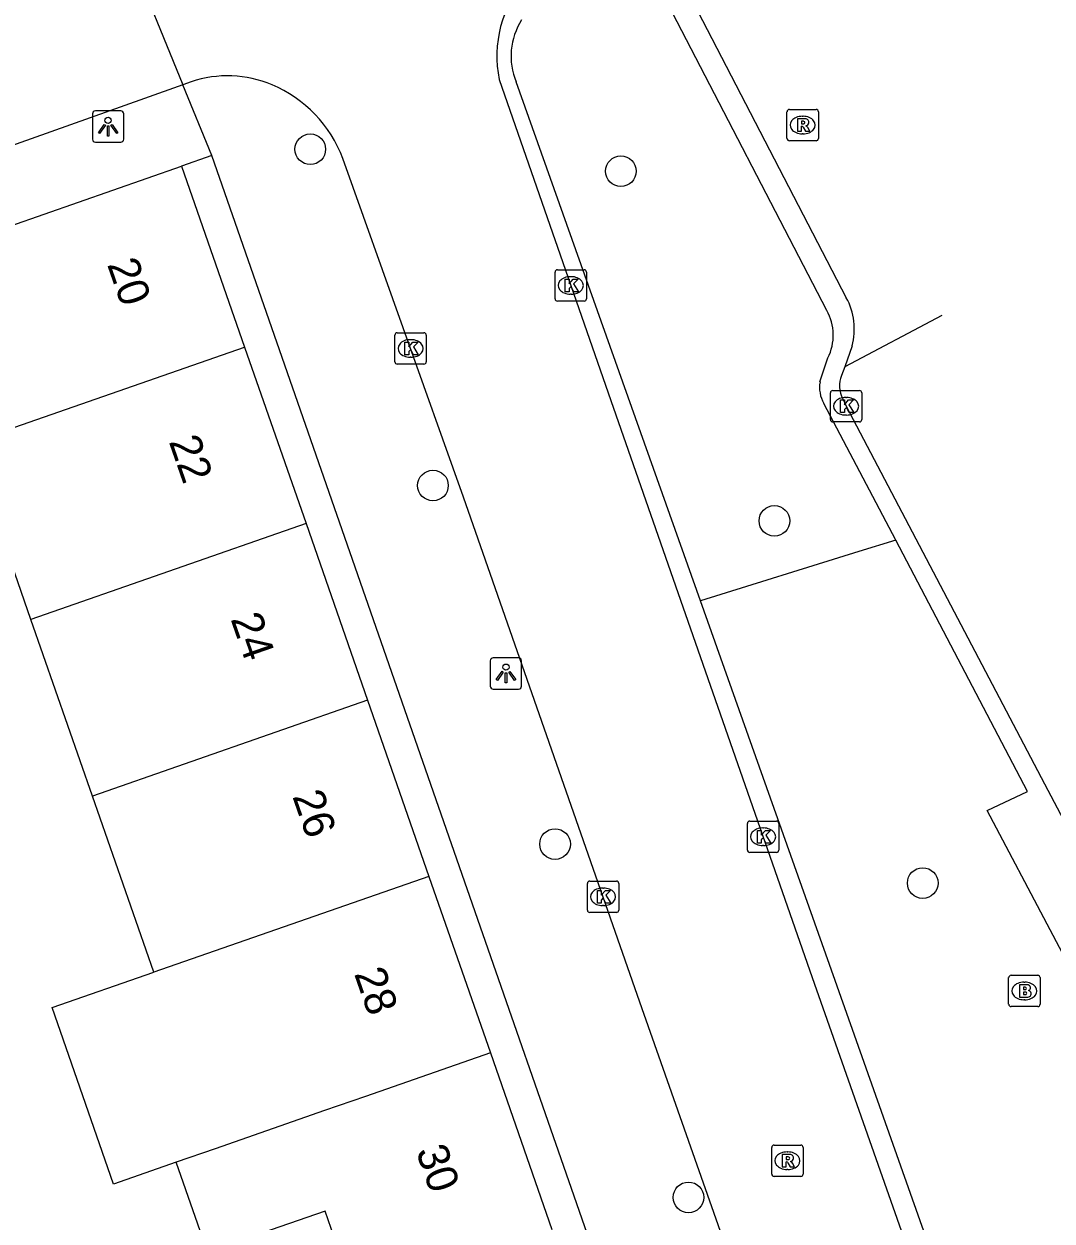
# Model space of a CAD drawing. Extents: x 159053 to 160041, y 380450 to 381422.
# Drawn here: x 159840.01 to 159872.82, y 381291.62 to 381329.83 of the extents above; entities that cross this region are included whole.
import ezdxf

# ---------------------------------------------------------------- set-up
doc = ezdxf.new("R2010")
doc.units = 0
for name, color, linetype in [('IMGEO_Boom', 7, 'Continuous'), ('IMGEO_Brandkraan', 7, 'Continuous'), ('IMGEO_Groenvoorziening', 7, 'Continuous'), ('IMGEO_Kolk', 7, 'Continuous'), ('IMGEO_Lichtpunt', 7, 'Continuous'), ('IMGEO_Pand', 7, 'Continuous'), ('IMGEO_Pand_nummerreeks', 7, 'Continuous'), ('IMGEO_Rijbaan_lokaal_open', 7, 'Continuous'), ('IMGEO_Rioolput', 7, 'Continuous'), ('IMGEO_Voetpad_open', 7, 'Continuous')]:
    doc.layers.add(name, color=color, linetype=linetype)

msp = doc.modelspace()

# ---------------------------------------------------------------- linework, layer by layer
at = {"layer": 'IMGEO_Boom'}
for centre in [(159849.146, 381325.834), (159859.056, 381325.133), (159853.06, 381315.101), (159863.956, 381313.973), (159856.955, 381303.657), (159868.689, 381302.411), (159861.214, 381292.378)]:
    msp.add_circle(centre, 0.489, dxfattribs=at)
at = {"layer": 'IMGEO_Brandkraan'}
for p, q in [((159871.432, 381298.541), (159871.432, 381299.393)), ((159871.507, 381299.467), (159872.359, 381299.467)), ((159871.92, 381299.247), (159871.945, 381299.247)), ((159872.433, 381299.393), (159872.433, 381298.541)), ((159872.359, 381298.467), (159871.507, 381298.467)), ((159871.943, 381298.687), (159871.918, 381298.687))]:
    msp.add_line(p, q, dxfattribs=at)
for points in [[(159871.432, 381298.541), (159871.432, 381299.393)], [(159871.507, 381299.467), (159872.359, 381299.467)], [(159872.433, 381299.393), (159872.433, 381298.541)], [(159871.78, 381299.167), (159871.78, 381298.767), (159871.993, 381298.767)], [(159872.011, 381299.167), (159871.78, 381299.167)], [(159871.959, 381299.086), (159871.905, 381299.086), (159871.905, 381299.01)], [(159871.905, 381299.01), (159871.958, 381299.01)], [(159871.967, 381298.934), (159871.905, 381298.934), (159871.905, 381298.853)], [(159871.905, 381298.853), (159871.967, 381298.853)], [(159872.359, 381298.467), (159871.507, 381298.467)]]:
    msp.add_lwpolyline(points, dxfattribs=at)
for centre, radius, start, end in [((159871.509, 381299.391), 0.0765, 91.552, 178.448), ((159871.509, 381299.391), 0.0765, 91.552, 178.448), ((159872.357, 381299.391), 0.0765, 1.552, 88.448), ((159872.357, 381299.391), 0.0765, 1.552, 88.448), ((159871.96, 381299.048), 0.0379, 267.8285, 90.9355), ((159871.968, 381298.893), 0.0404, 269.8759, 90.5077), ((159872.015, 381299.022), 0.145, 59.4692, 91.5367), ((159872.04, 381299.069), 0.0922, 285.5137, 58.1501), ((159872.045, 381298.877), 0.105, 301.3115, 78.989), ((159871.509, 381298.543), 0.0765, 181.552, 268.448), ((159871.509, 381298.543), 0.0765, 181.552, 268.448), ((159871.999, 381299.018), 0.251, 268.6676, 293.5347), ((159872.357, 381298.543), 0.0765, 271.552, 358.448), ((159872.357, 381298.543), 0.0765, 271.552, 358.448)]:
    msp.add_arc(centre, radius, start, end, dxfattribs=at)
for centre, major_axis, ratio, start_param, end_param in [((159871.919, 381298.967), (-0.387, 0.002), 0.722429, 4.712389, 7.853982), ((159871.944, 381298.967), (-0.39, 0.002), 0.717154, 1.570796, 4.712389)]:
    msp.add_ellipse(centre, major_axis=major_axis, ratio=ratio, start_param=start_param, end_param=end_param, dxfattribs=at)
at = {"layer": 'IMGEO_Groenvoorziening'}
msp.add_lwpolyline([(159867.828, 381313.359), (159866.648, 381312.991), (159861.594, 381311.417)], dxfattribs=at)
at = {"layer": 'IMGEO_Kolk'}
for p, q in [((159856.958, 381321.061), (159856.958, 381321.913)), ((159857.033, 381321.987), (159857.885, 381321.987)), ((159857.446, 381321.767), (159857.471, 381321.767)), ((159857.959, 381321.913), (159857.959, 381321.061)), ((159857.469, 381321.207), (159857.444, 381321.207)), ((159857.885, 381320.987), (159857.033, 381320.987)), ((159851.846, 381319.05), (159851.846, 381319.902)), ((159851.921, 381319.976), (159852.773, 381319.976)), ((159852.847, 381319.902), (159852.847, 381319.05)), ((159852.334, 381319.756), (159852.359, 381319.756)), ((159852.357, 381319.196), (159852.332, 381319.196)), ((159852.773, 381318.976), (159851.921, 381318.976)), ((159865.744, 381317.205), (159865.744, 381318.057)), ((159865.819, 381318.131), (159866.671, 381318.131)), ((159866.745, 381318.057), (159866.745, 381317.205)), ((159866.232, 381317.911), (159866.257, 381317.911)), ((159866.255, 381317.351), (159866.23, 381317.351)), ((159866.671, 381317.131), (159865.819, 381317.131)), ((159863.095, 381303.464), (159863.095, 381304.316)), ((159863.17, 381304.39), (159864.022, 381304.39)), ((159864.096, 381304.316), (159864.096, 381303.464)), ((159863.583, 381304.17), (159863.608, 381304.17)), ((159863.606, 381303.61), (159863.581, 381303.61)), ((159864.022, 381303.39), (159863.17, 381303.39)), ((159857.988, 381301.547), (159857.988, 381302.399)), ((159858.063, 381302.473), (159858.915, 381302.473)), ((159858.989, 381302.399), (159858.989, 381301.547)), ((159858.476, 381302.253), (159858.501, 381302.253)), ((159858.499, 381301.693), (159858.474, 381301.693)), ((159858.915, 381301.473), (159858.063, 381301.473))]:
    msp.add_line(p, q, dxfattribs=at)
for points in [[(159856.958, 381321.061), (159856.958, 381321.913)], [(159857.033, 381321.987), (159857.885, 381321.987)], [(159857.959, 381321.913), (159857.959, 381321.061)], [(159857.279, 381321.687), (159857.402, 381321.687), (159857.402, 381321.536), (159857.532, 381321.687), (159857.696, 381321.687), (159857.55, 381321.536), (159857.703, 381321.287), (159857.551, 381321.287), (159857.466, 381321.451), (159857.402, 381321.384), (159857.402, 381321.287), (159857.279, 381321.287), (159857.279, 381321.687)], [(159857.885, 381320.987), (159857.033, 381320.987)], [(159851.846, 381319.05), (159851.846, 381319.902)], [(159851.921, 381319.976), (159852.773, 381319.976)], [(159852.847, 381319.902), (159852.847, 381319.05)], [(159852.167, 381319.676), (159852.29, 381319.676), (159852.29, 381319.525), (159852.42, 381319.676), (159852.584, 381319.676), (159852.438, 381319.525), (159852.591, 381319.276), (159852.439, 381319.276), (159852.354, 381319.44), (159852.29, 381319.373), (159852.29, 381319.276), (159852.167, 381319.276), (159852.167, 381319.676)], [(159852.773, 381318.976), (159851.921, 381318.976)], [(159865.744, 381317.205), (159865.744, 381318.057)], [(159865.819, 381318.131), (159866.671, 381318.131)], [(159866.745, 381318.057), (159866.745, 381317.205)], [(159866.065, 381317.831), (159866.188, 381317.831), (159866.188, 381317.68), (159866.318, 381317.831), (159866.482, 381317.831), (159866.336, 381317.68), (159866.489, 381317.431), (159866.337, 381317.431), (159866.252, 381317.595), (159866.188, 381317.528), (159866.188, 381317.431), (159866.065, 381317.431), (159866.065, 381317.831)], [(159866.671, 381317.131), (159865.819, 381317.131)], [(159863.095, 381303.464), (159863.095, 381304.316)], [(159863.17, 381304.39), (159864.022, 381304.39)], [(159864.096, 381304.316), (159864.096, 381303.464)], [(159863.416, 381304.09), (159863.539, 381304.09), (159863.539, 381303.939), (159863.669, 381304.09), (159863.833, 381304.09), (159863.687, 381303.939), (159863.84, 381303.69), (159863.688, 381303.69), (159863.603, 381303.854), (159863.539, 381303.787), (159863.539, 381303.69), (159863.416, 381303.69), (159863.416, 381304.09)], [(159864.022, 381303.39), (159863.17, 381303.39)], [(159857.988, 381301.547), (159857.988, 381302.399)], [(159858.063, 381302.473), (159858.915, 381302.473)], [(159858.989, 381302.399), (159858.989, 381301.547)], [(159858.309, 381302.173), (159858.432, 381302.173), (159858.432, 381302.022), (159858.562, 381302.173), (159858.726, 381302.173), (159858.58, 381302.022), (159858.733, 381301.773), (159858.581, 381301.773), (159858.496, 381301.937), (159858.432, 381301.87), (159858.432, 381301.773), (159858.309, 381301.773), (159858.309, 381302.173)], [(159858.915, 381301.473), (159858.063, 381301.473)]]:
    msp.add_lwpolyline(points, dxfattribs=at)
for centre, start, end in [((159857.035, 381321.911), 91.552, 178.448), ((159857.035, 381321.911), 91.552, 178.448), ((159857.883, 381321.911), 1.552, 88.448), ((159857.883, 381321.911), 1.552, 88.448), ((159857.035, 381321.063), 181.552, 268.448), ((159857.035, 381321.063), 181.552, 268.448), ((159857.883, 381321.063), 271.552, 358.448), ((159857.883, 381321.063), 271.552, 358.448), ((159851.923, 381319.9), 91.552, 178.448), ((159851.923, 381319.9), 91.552, 178.448), ((159852.771, 381319.9), 1.552, 88.448), ((159852.771, 381319.9), 1.552, 88.448), ((159851.923, 381319.052), 181.552, 268.448), ((159851.923, 381319.052), 181.552, 268.448), ((159852.771, 381319.052), 271.552, 358.448), ((159852.771, 381319.052), 271.552, 358.448), ((159865.821, 381318.055), 91.552, 178.448), ((159865.821, 381318.055), 91.552, 178.448), ((159866.669, 381318.055), 1.552, 88.448), ((159866.669, 381318.055), 1.552, 88.448), ((159865.821, 381317.207), 181.552, 268.448), ((159865.821, 381317.207), 181.552, 268.448), ((159866.669, 381317.207), 271.552, 358.448), ((159866.669, 381317.207), 271.552, 358.448), ((159863.172, 381304.314), 91.552, 178.448), ((159863.172, 381304.314), 91.552, 178.448), ((159864.02, 381304.314), 1.552, 88.448), ((159864.02, 381304.314), 1.552, 88.448), ((159863.172, 381303.466), 181.552, 268.448), ((159863.172, 381303.466), 181.552, 268.448), ((159864.02, 381303.466), 271.552, 358.448), ((159864.02, 381303.466), 271.552, 358.448), ((159858.065, 381302.397), 91.552, 178.448), ((159858.065, 381302.397), 91.552, 178.448), ((159858.913, 381302.397), 1.552, 88.448), ((159858.913, 381302.397), 1.552, 88.448), ((159858.065, 381301.549), 181.552, 268.448), ((159858.065, 381301.549), 181.552, 268.448), ((159858.913, 381301.549), 271.552, 358.448), ((159858.913, 381301.549), 271.552, 358.448)]:
    msp.add_arc(centre, 0.0765, start, end, dxfattribs=at)
for centre, major_axis, ratio, start_param, end_param in [((159857.445, 381321.487), (-0.387, 0.002), 0.722429, 4.712389, 7.853982), ((159857.47, 381321.487), (-0.39, 0.002), 0.717154, 1.570796, 4.712389), ((159852.333, 381319.476), (-0.387, 0.002), 0.722429, 4.712389, 7.853982), ((159852.358, 381319.476), (-0.39, 0.002), 0.717154, 1.570796, 4.712389), ((159866.231, 381317.631), (-0.387, 0.002), 0.722429, 4.712389, 7.853982), ((159866.256, 381317.631), (-0.39, 0.002), 0.717154, 1.570796, 4.712389), ((159863.582, 381303.89), (-0.387, 0.002), 0.722429, 4.712389, 7.853982), ((159863.607, 381303.89), (-0.39, 0.002), 0.717154, 1.570796, 4.712389), ((159858.475, 381301.973), (-0.387, 0.002), 0.722429, 4.712389, 7.853982), ((159858.5, 381301.973), (-0.39, 0.002), 0.717154, 1.570796, 4.712389)]:
    msp.add_ellipse(centre, major_axis=major_axis, ratio=ratio, start_param=start_param, end_param=end_param, dxfattribs=at)
at = {"layer": 'IMGEO_Lichtpunt'}
for p, q in [((159842.194, 381326.962), (159842.194, 381326.155)), ((159842.194, 381326.962), (159842.194, 381326.155)), ((159843.096, 381327.057), (159842.288, 381327.057)), ((159843.096, 381327.057), (159842.288, 381327.057)), ((159843.19, 381326.155), (159843.19, 381326.962)), ((159843.19, 381326.155), (159843.19, 381326.962)), ((159842.288, 381326.061), (159843.096, 381326.061)), ((159842.288, 381326.061), (159843.096, 381326.061)), ((159855.792, 381309.601), (159854.984, 381309.601)), ((159855.792, 381309.601), (159854.984, 381309.601)), ((159854.89, 381309.506), (159854.89, 381308.699)), ((159854.89, 381309.506), (159854.89, 381308.699)), ((159855.886, 381308.699), (159855.886, 381309.506)), ((159855.886, 381308.699), (159855.886, 381309.506)), ((159854.984, 381308.605), (159855.792, 381308.605)), ((159854.984, 381308.605), (159855.792, 381308.605))]:
    msp.add_line(p, q, dxfattribs=at)
for points in [[(159842.568, 381326.626), (159842.607, 381326.598), (159842.419, 381326.336), (159842.381, 381326.363), (159842.568, 381326.626)], [(159842.67, 381326.578), (159842.717, 381326.578), (159842.717, 381326.256), (159842.67, 381326.256), (159842.67, 381326.578)], [(159842.78, 381326.598), (159842.818, 381326.625), (159843.005, 381326.363), (159842.966, 381326.335), (159842.78, 381326.598)], [(159855.264, 381309.17), (159855.303, 381309.142), (159855.115, 381308.88), (159855.077, 381308.907), (159855.264, 381309.17)], [(159855.476, 381309.142), (159855.514, 381309.169), (159855.701, 381308.907), (159855.662, 381308.879), (159855.476, 381309.142)], [(159855.366, 381309.122), (159855.413, 381309.122), (159855.413, 381308.8), (159855.366, 381308.8), (159855.366, 381309.122)]]:
    msp.add_lwpolyline(points, dxfattribs=at)
for centre in [(159842.693, 381326.76), (159855.389, 381309.304)]:
    msp.add_circle(centre, 0.0994, dxfattribs=at)
for centre, start, end in [((159842.288, 381326.962), 90, 180), ((159842.288, 381326.962), 90, 180), ((159843.096, 381326.962), 0, 90), ((159843.096, 381326.962), 0, 90), ((159842.288, 381326.155), 180, 270), ((159842.288, 381326.155), 180, 270), ((159843.096, 381326.155), 270, 0), ((159843.096, 381326.155), 270, 360), ((159854.984, 381309.506), 90, 180), ((159854.984, 381309.506), 90, 180), ((159855.792, 381309.506), 0, 90), ((159855.792, 381309.506), 0, 90), ((159854.984, 381308.699), 180, 270), ((159854.984, 381308.699), 180, 270), ((159855.792, 381308.699), 270, 0), ((159855.792, 381308.699), 270, 360)]:
    msp.add_arc(centre, 0.0946, start, end, dxfattribs=at)
at = {"layer": 'IMGEO_Pand'}
for points in [[(159836.256, 381322.234), (159845.038, 381325.291)], [(159845.038, 381325.291), (159847.048, 381319.516)], [(159838.266, 381316.459), (159847.048, 381319.516)], [(159847.048, 381319.516), (159849.009, 381313.884)], [(159840.227, 381310.827), (159838.266, 381316.459)], [(159849.009, 381313.884), (159840.227, 381310.827)], [(159849.009, 381313.884), (159850.97, 381308.253)], [(159842.192, 381305.184), (159840.227, 381310.827)], [(159850.97, 381308.253), (159842.192, 381305.184)], [(159850.97, 381308.253), (159852.93, 381302.621)], [(159844.148, 381299.564), (159842.192, 381305.184)], [(159852.93, 381302.621), (159844.148, 381299.564)], [(159852.93, 381302.621), (159854.891, 381296.991)], [(159844.867, 381293.499), (159842.869, 381292.804), (159840.909, 381298.436), (159844.148, 381299.564)], [(159854.891, 381296.991), (159850.902, 381295.601), (159849.597, 381295.147), (159846.109, 381293.932), (159844.867, 381293.499)], [(159854.891, 381296.991), (159856.852, 381291.358)], [(159850.578, 381289.175), (159849.615, 381291.942), (159845.863, 381290.636), (159844.867, 381293.499)]]:
    msp.add_lwpolyline(points, dxfattribs=at)
at = {"layer": 'IMGEO_Rijbaan_lokaal_open'}
for points in [[(159859.824, 381333.51), (159866.25, 381321.096)], [(159843.327, 381332.203), (159845.081, 381327.893)], [(159845.081, 381327.893), (159843.855, 381327.455), (159829.675, 381322.407)], [(159845.344, 381327.987), (159845.081, 381327.893)], [(159855.174, 381328.062), (159858.732, 381317.819), (159865.164, 381299.396), (159878.295, 381262.039), (159881.183, 381253.968)], [(159869.947, 381269.364), (159859.664, 381298.606), (159854.038, 381314.734), (159850.188, 381325.535)], [(159869.295, 381320.529), (159866.204, 381318.89)], [(159866.436, 381319.554), (159866.204, 381318.89)], [(159866.204, 381318.89), (159866.098, 381318.613)], [(159866.137, 381317.866), (159866.246, 381317.632), (159872.572, 381305.579), (159875.952, 381299.189), (159886.194, 381279.67), (159887.041, 381278.096), (159888.537, 381275.413)]]:
    msp.add_lwpolyline(points, dxfattribs=at)
for centre, radius, start, end in [((159858.813, 381328.807), 3.715, 139.0413, 191.5674), ((159846.507, 381324.516), 3.661, 67.2195, 108.5186), ((159846.306, 381324.071), 4.148, 20.667, 67.0514), ((159864.409, 381320.092), 2.097, 345.143, 28.6129), ((159866.955, 381318.283), 0.918, 158.9509, 207.0263)]:
    msp.add_arc(centre, radius, start, end, dxfattribs=at)
at = {"layer": 'IMGEO_Rioolput'}
for p, q in [((159864.433, 381327.106), (159865.285, 381327.106)), ((159864.358, 381326.18), (159864.358, 381327.032)), ((159864.846, 381326.886), (159864.871, 381326.886)), ((159865.359, 381327.032), (159865.359, 381326.18)), ((159865.285, 381326.106), (159864.433, 381326.106)), ((159864.869, 381326.326), (159864.844, 381326.326)), ((159863.871, 381293.124), (159863.871, 381293.976)), ((159863.946, 381294.05), (159864.798, 381294.05)), ((159864.872, 381293.976), (159864.872, 381293.124)), ((159864.359, 381293.83), (159864.384, 381293.83)), ((159864.382, 381293.27), (159864.357, 381293.27)), ((159864.798, 381293.05), (159863.946, 381293.05))]:
    msp.add_line(p, q, dxfattribs=at)
for points in [[(159864.433, 381327.106), (159865.285, 381327.106)], [(159864.358, 381326.18), (159864.358, 381327.032)], [(159864.947, 381326.804), (159864.695, 381326.806), (159864.695, 381326.406)], [(159864.873, 381326.725), (159864.819, 381326.725), (159864.819, 381326.644)], [(159865.359, 381327.032), (159865.359, 381326.18)], [(159864.695, 381326.406), (159864.819, 381326.406), (159864.819, 381326.568), (159864.83, 381326.568)], [(159864.819, 381326.644), (159864.871, 381326.644)], [(159864.877, 381326.539), (159864.948, 381326.406), (159865.088, 381326.406), (159865.023, 381326.532)], [(159865.285, 381326.106), (159864.433, 381326.106)], [(159863.871, 381293.124), (159863.871, 381293.976)], [(159863.946, 381294.05), (159864.798, 381294.05)], [(159864.872, 381293.976), (159864.872, 381293.124)], [(159864.46, 381293.748), (159864.208, 381293.75), (159864.208, 381293.35)], [(159864.208, 381293.35), (159864.332, 381293.35), (159864.332, 381293.512), (159864.343, 381293.512)], [(159864.386, 381293.669), (159864.332, 381293.669), (159864.332, 381293.588)], [(159864.332, 381293.588), (159864.384, 381293.588)], [(159864.39, 381293.483), (159864.461, 381293.35), (159864.601, 381293.35), (159864.536, 381293.476)], [(159864.798, 381293.05), (159863.946, 381293.05)]]:
    msp.add_lwpolyline(points, dxfattribs=at)
for centre, radius, start, end in [((159864.435, 381327.03), 0.0765, 91.552, 178.448), ((159864.435, 381327.03), 0.0765, 91.552, 178.448), ((159865.283, 381327.03), 0.0765, 1.552, 88.448), ((159865.283, 381327.03), 0.0765, 1.552, 88.448), ((159864.879, 381326.629), 0.0964, 77.0061, 93.1865), ((159864.893, 381326.686), 0.0378, 276.6634, 79.6772), ((159864.946, 381326.694), 0.109, 350.3612, 89.416), ((159864.829, 381326.515), 0.0533, 26.0293, 88.6989), ((159864.855, 381326.833), 0.19, 274.7715, 282.9687), ((159864.944, 381326.694), 0.112, 277.5842, 350.9817), ((159864.928, 381326.479), 0.108, 29.5134, 73.7905), ((159864.435, 381326.182), 0.0765, 181.552, 268.448), ((159864.435, 381326.182), 0.0765, 181.552, 268.448), ((159865.283, 381326.182), 0.0765, 271.552, 358.448), ((159865.283, 381326.182), 0.0765, 271.552, 358.448), ((159863.948, 381293.974), 0.0765, 91.552, 178.448), ((159863.948, 381293.974), 0.0765, 91.552, 178.448), ((159864.796, 381293.974), 0.0765, 1.552, 88.448), ((159864.796, 381293.974), 0.0765, 1.552, 88.448), ((159864.342, 381293.459), 0.0533, 26.0293, 88.6989), ((159864.368, 381293.777), 0.19, 274.7715, 282.9687), ((159864.392, 381293.573), 0.0964, 77.0061, 93.1865), ((159864.406, 381293.63), 0.0378, 276.6634, 79.6772), ((159864.459, 381293.638), 0.109, 350.3612, 89.416), ((159864.457, 381293.638), 0.112, 277.5842, 350.9817), ((159864.441, 381293.423), 0.108, 29.5134, 73.7905), ((159863.948, 381293.126), 0.0765, 181.552, 268.448), ((159863.948, 381293.126), 0.0765, 181.552, 268.448), ((159864.796, 381293.126), 0.0765, 271.552, 358.448), ((159864.796, 381293.126), 0.0765, 271.552, 358.448)]:
    msp.add_arc(centre, radius, start, end, dxfattribs=at)
for centre, major_axis, ratio, start_param, end_param in [((159864.845, 381326.606), (-0.387, 0.002), 0.722429, 4.712389, 7.853982), ((159864.87, 381326.606), (-0.39, 0.002), 0.717154, 1.570796, 4.712389), ((159864.358, 381293.55), (-0.387, 0.002), 0.722429, 4.712389, 7.853982), ((159864.383, 381293.55), (-0.39, 0.002), 0.717154, 1.570796, 4.712389)]:
    msp.add_ellipse(centre, major_axis=major_axis, ratio=ratio, start_param=start_param, end_param=end_param, dxfattribs=at)
at = {"layer": 'IMGEO_Voetpad_open'}
for points in [[(159865.625, 381320.688), (159860.553, 381330.474)], [(159845.998, 381325.639), (159845.081, 381327.893)], [(159861.594, 381311.417), (159855.714, 381327.982)], [(159845.998, 381325.639), (159845.038, 381325.291)], [(159866.054, 381268.031), (159845.998, 381325.639)], [(159865.411, 381318.407), (159865.661, 381319.173)], [(159867.828, 381313.359), (159865.538, 381317.723)], [(159887.182, 381276.441), (159886.979, 381276.784), (159877.946, 381293.762), (159876.765, 381293.176), (159874.767, 381297.111), (159870.747, 381304.73), (159872.037, 381305.336), (159867.828, 381313.359)], [(159875.405, 381272.416), (159875.312, 381272.68), (159865.712, 381299.816), (159861.594, 381311.417)]]:
    msp.add_lwpolyline(points, dxfattribs=at)
for centre, radius, start, end in [((159857.697, 381328.804), 2.146, 147.3348, 202.506), ((159864.245, 381319.897), 1.591, 332.9155, 29.8069), ((159866.378, 381318.233), 0.982, 169.7826, 211.2544)]:
    msp.add_arc(centre, radius, start, end, dxfattribs=at)

# ---------------------------------------------------------------- texts
at = {"layer": 'IMGEO_Pand_nummerreeks'}
for s, rotation, p in [('20', 289.1953, (159842.655, 381322.16)), ('22', 289.1953, (159844.624, 381316.506)), ('24', 289.1953, (159846.595, 381310.843)), ('26', 289.1953, (159848.566, 381305.183)), ('28', 289.1939, (159850.537, 381299.521)), ('30', 289.1939, (159852.508, 381293.861))]:
    msp.add_text(s, height=1, rotation=rotation, dxfattribs=at).set_placement(p)

doc.saveas('drawing.dxf')
